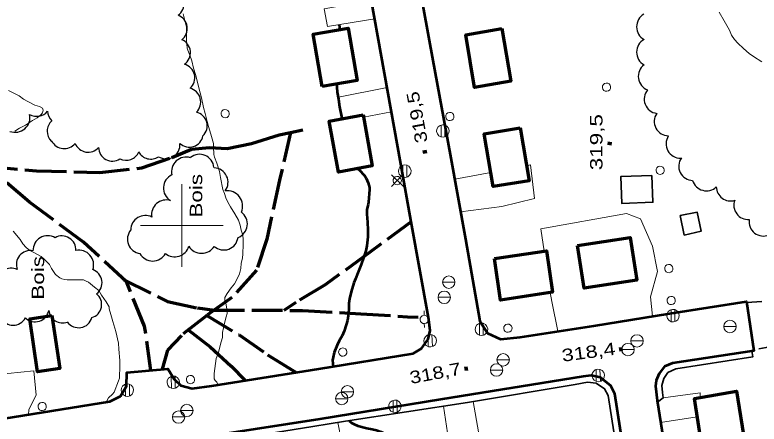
# Model space of a CAD drawing. Extents: x 240591 to 242335, y 5323482 to 5326937.
# Drawn here: x 241359.7 to 241539.4, y 5324752.1 to 5324850.8 of the extents above; entities that cross this region are included whole.
import ezdxf
from ezdxf.enums import TextEntityAlignment as Align

# ---------------------------------------------------------------- set-up
doc = ezdxf.new("R2010")
doc.units = 0
doc.header["$LTSCALE"] = 1.2
doc.linetypes.add('LONG_DASHED', pattern=[7.5, 6, -1.5])
doc.linetypes.add('MEDIUM_DASHED', pattern=[4.5, 3, -1.5])
for name, color, linetype, lineweight in [('1', 7, 'Continuous', 53), ('19', 7, 'Continuous', 13), ('2', 7, 'Continuous', 13), ('21', 7, 'Continuous', 53), ('22', 7, 'LONG_DASHED', 70), ('3', 7, 'Continuous', 140), ('31', 7, 'Continuous', 70), ('36', 7, 'Continuous', 13), ('44', 7, 'Continuous', 25), ('61', 7, 'Continuous', 13)]:
    doc.layers.add(name, color=color, linetype=linetype, lineweight=lineweight)

msp = doc.modelspace()

# ---------------------------------------------------------------- linework, layer by layer
at = {"layer": '1'}
for points in [[(241438, 5324848.5), (241438.1, 5324847.8), (241438.1, 5324847.3)], [(241437.4, 5324834.1), (241437.4, 5324833.4), (241437.5, 5324832.2), (241437.8, 5324830.5), (241438.1, 5324828.6), (241438.6, 5324825.9), (241438.6, 5324825.7)], [(241442.4, 5324813.7), (241442.8, 5324813.4), (241444.1, 5324812.1), (241444.5, 5324811.4), (241445, 5324810.3), (241445.3, 5324809.2), (241445.3, 5324808.7), (241445.1, 5324805.6), (241445, 5324805.1), (241444.7, 5324803.9), (241444.7, 5324802.7), (241444.8, 5324800.8), (241444.9, 5324798.9), (241444.9, 5324797.3), (241444.7, 5324795.1), (241444.4, 5324793.9), (241443.9, 5324792.2), (241443.3, 5324790.6), (241442.5, 5324788.6), (241441.9, 5324787.1), (241441.5, 5324786.2), (241440.9, 5324784), (241440.5, 5324782.3), (241440.3, 5324781.2), (241440.3, 5324779.8), (241440.2, 5324778.2), (241440, 5324777.1), (241439.7, 5324776), (241439.2, 5324774.5), (241438.7, 5324773.4), (241438, 5324772.2), (241437.5, 5324771.1), (241436.8, 5324769.4), (241436.5, 5324768.2), (241436.4, 5324767.5), (241436.5, 5324765.9)], [(241440.4, 5324752.9), (241441, 5324752.4), (241441.6, 5324752.1), (241442.5, 5324751.7), (241444.7, 5324751.1), (241446, 5324750.9), (241447, 5324750.6), (241448.1, 5324750.2), (241449.5, 5324749.5), (241450.1, 5324749), (241450.8, 5324748.1), (241451.1, 5324747.5), (241451.4, 5324746.8), (241451.7, 5324745.6), (241451.9, 5324744.5), (241452.1, 5324743.1), (241452.1, 5324741.9), (241452.1, 5324741.7)]]:
    msp.add_lwpolyline(points, dxfattribs=at)
at = {"layer": '19'}
for p, q in [((241450.6, 5324827.4), (241443.9, 5324826.1)), ((241474.6, 5324812.8), (241465.9, 5324811.2)), ((241464.4, 5324748.4), (241463.2, 5324756.4)), ((241524.5, 5324753.8), (241515.6, 5324752.5)), ((241437.7, 5324752.5), (241439.3, 5324744.3))]:
    msp.add_line(p, q, dxfattribs=at)
for points in [[(241446.6, 5324849.9), (241435.2, 5324848), (241434.4, 5324852.3), (241445.7, 5324854.3)], [(241438.7, 5324825.8), (241437.8, 5324831), (241449.6, 5324833.3)], [(241467.3, 5324803.3), (241477.3, 5324804.6), (241485.2, 5324806.5), (241484.2, 5324814.6), (241483.3, 5324814.4)], [(241513.7, 5324778.1), (241513.2, 5324782.8), (241514.9, 5324788.9), (241513.7, 5324795), (241510.8, 5324801.6), (241507.4, 5324802.9), (241486.7, 5324799.2), (241487.5, 5324793.8)], [(241489, 5324783.8), (241489.4, 5324781.7), (241490.8, 5324774.5)], [(241315.4, 5324770.4), (241318.8, 5324767.5), (241323.7, 5324765.4), (241330.4, 5324766.3), (241341.3, 5324767.9), (241342, 5324763.9), (241350.4, 5324760.2), (241354.3, 5324760.2), (241354.7, 5324764), (241364.2, 5324764.9), (241364.8, 5324759.1), (241363, 5324755.6), (241362.9, 5324754.3)], [(241516.3, 5324758.4), (241525.2, 5324759.6), (241525.2, 5324758.6)], [(241470.4, 5324757.5), (241472.7, 5324744.3), (241467.9, 5324744)]]:
    msp.add_lwpolyline(points, dxfattribs=at)
at = {"layer": '2'}
for points in [[(241400.3, 5324851.1), (241400.7, 5324849.5), (241401.1, 5324847.9), (241401.1, 5324846.5), (241401.1, 5324844.7), (241401.3, 5324842.8), (241401.4, 5324842.3), (241401.9, 5324841.1), (241402.4, 5324839.7), (241402.8, 5324838), (241403.3, 5324836.4), (241403.7, 5324834.9), (241404.1, 5324833.2), (241404.7, 5324830.8), (241405.2, 5324828.5), (241405.6, 5324827), (241406.1, 5324825.1), (241406.4, 5324823.9), (241407, 5324822), (241407.6, 5324819.8), (241407.6, 5324819), (241407.7, 5324817.1), (241407.9, 5324816.5), (241408.4, 5324815), (241409.1, 5324813), (241409.3, 5324811.6), (241409.9, 5324808.7), (241410.3, 5324807.7), (241410.6, 5324806.7), (241411.1, 5324805.6), (241411.7, 5324804.5), (241412.8, 5324802.8), (241413.7, 5324801.3), (241414.1, 5324800.1), (241414.3, 5324798.9), (241414.7, 5324797.7), (241414.8, 5324796.6), (241414.8, 5324795.4), (241414.7, 5324793.2), (241414.6, 5324792.1), (241414.3, 5324790.9), (241414.2, 5324789.6), (241413.9, 5324788.3), (241413.3, 5324787), (241412.7, 5324785.9), (241411.9, 5324785), (241410.9, 5324783.6), (241410.4, 5324782.6), (241410.4, 5324781.8), (241410.6, 5324781.3), (241410.9, 5324779.4), (241410.9, 5324778.8), (241410.7, 5324778), (241410.3, 5324776.4), (241409.8, 5324774.2), (241409.8, 5324773), (241409.5, 5324771.9), (241409.1, 5324770.4), (241408.8, 5324769.4), (241408.3, 5324767.9), (241408.1, 5324766.7)], [(241358.1, 5324832.6), (241360.7, 5324831.3), (241361.7, 5324830.5), (241362.8, 5324829.9), (241364.5, 5324829), (241365.6, 5324828.7), (241366.3, 5324828.3), (241366.5, 5324827.8), (241366.3, 5324827.2), (241365.9, 5324826.7), (241365, 5324826)], [(241365, 5324826), (241363.9, 5324825.3), (241362.2, 5324824.2), (241360.8, 5324823.5), (241359.6, 5324822.8)], [(241359.2, 5324798.6), (241360.9, 5324796.6), (241361.6, 5324795.6), (241362.4, 5324794.7), (241363.3, 5324794), (241364.4, 5324793.4), (241366, 5324792.5), (241366.8, 5324791.8), (241368, 5324790.6), (241368.5, 5324789.6), (241369.5, 5324788.2), (241370.5, 5324787.4), (241371, 5324787.1), (241371.7, 5324787), (241372.3, 5324786.9), (241373.4, 5324786.9), (241376.2, 5324786.9), (241376.9, 5324786.6), (241377.4, 5324786.3), (241378.9, 5324785.1), (241379.9, 5324784.3), (241380.6, 5324783.2), (241381.7, 5324781.6), (241382.4, 5324780.4), (241382.4, 5324779.9), (241382.8, 5324778.5), (241383.3, 5324776.8), (241384, 5324774.4), (241384.7, 5324771.6), (241384.8, 5324770.2), (241385, 5324767.4), (241385, 5324766.2), (241384.9, 5324763.2), (241384.7, 5324762.5), (241383.6, 5324759.8), (241383.2, 5324759.3), (241382.3, 5324758.4), (241381.7, 5324757.4)], [(241408.1, 5324766.7), (241407.8, 5324764.3), (241407.8, 5324763), (241408, 5324762.6), (241408.4, 5324762.2), (241408.7, 5324761.6)]]:
    msp.add_lwpolyline(points, dxfattribs=at)
at = {"layer": '2', "linetype": 'LONG_DASHED'}
msp.add_lwpolyline([(241529.8, 5324851.5), (241531, 5324849.4), (241532.3, 5324847.1), (241532.8, 5324845.9), (241533.5, 5324844.9), (241534.3, 5324844), (241535.7, 5324842.7), (241537, 5324841.5), (241538.1, 5324840.8), (241540.1, 5324839.5)], dxfattribs=at)
at = {"layer": '21'}
for points in [[(241455.1, 5324870.2), (241460.6, 5324839.8), (241464.8, 5324817.1), (241468.5, 5324796.7), (241472, 5324776.9), (241473.8, 5324774), (241477, 5324772.6), (241481.7, 5324773.1), (241499.5, 5324775.8), (241517.9, 5324778.8), (241536.4, 5324781.7), (241538.2, 5324769.8), (241518.5, 5324766.8), (241516.6, 5324766), (241515.3, 5324764.3), (241514.6, 5324762.6), (241514.4, 5324761.2), (241514.8, 5324757.8), (241518.8, 5324732.5)], [(241357.1, 5324753.4), (241382.6, 5324757.5), (241385.2, 5324758.8), (241386.6, 5324761.2), (241386.7, 5324764.5), (241396.6, 5324765.4), (241398.1, 5324762.9), (241399.7, 5324761.4), (241402.5, 5324760.7), (241407.2, 5324761.3), (241433.1, 5324765.4), (241455.9, 5324769.1), (241457.9, 5324770.3), (241459.5, 5324772.6), (241460, 5324774.7), (241459.6, 5324777.8), (241455.4, 5324800.9), (241452.9, 5324814.9), (241445, 5324858.7)], [(241510.5, 5324721.6), (241504.6, 5324759.4), (241503.6, 5324761.3), (241501.1, 5324763.3), (241498.9, 5324763.8), (241496.9, 5324763.6), (241462.5, 5324758), (241433.3, 5324753.3), (241395.3, 5324747.4)]]:
    msp.add_lwpolyline(points, dxfattribs=at)
at = {"layer": '21', "linetype": 'MEDIUM_DASHED', "lineweight": 35}
for points in [[(241536.5, 5324781.4), (241544.8, 5324782.1), (241564.6, 5324785.1), (241583.2, 5324787.8), (241600.7, 5324790.6), (241622.2, 5324794.1), (241642.3, 5324797.1)], [(241649.4, 5324790.5), (241629, 5324787.2), (241611.9, 5324785.1), (241595.2, 5324782.2), (241579.6, 5324779.1), (241560.2, 5324775.8), (241548.8, 5324773.2), (241542.9, 5324770.9), (241538.2, 5324770)]]:
    msp.add_lwpolyline(points, dxfattribs=at)
at = {"layer": '22'}
for points in [[(241392.5, 5324765), (241391, 5324775.7), (241386.6, 5324786.4), (241376.2, 5324796), (241363.2, 5324805.6), (241353.1, 5324814.3), (241351, 5324816), (241339.6, 5324824.2), (241330.5, 5324830.3), (241322.1, 5324833.8), (241315.6, 5324836.7)], [(241353.1, 5324814.3), (241364.9, 5324813.2), (241380.2, 5324812.8), (241390.3, 5324813.9), (241397.6, 5324816.4), (241402.3, 5324818.4), (241406.7, 5324818.8), (241410.9, 5324818.6), (241416.8, 5324819.8), (241423.5, 5324821.9), (241426.2, 5324822.4), (241429.2, 5324823.1)], [(241426.2, 5324822.4), (241423.6, 5324810.9), (241420.5, 5324796.7), (241418, 5324789.2), (241412.1, 5324782.6), (241406.1, 5324778.4), (241406, 5324778.3), (241399.9, 5324773.5), (241396.5, 5324769.9), (241395.2, 5324765.3)], [(241455.4, 5324800.9), (241445.3, 5324793.5), (241434.6, 5324785.7), (241427.5, 5324781.4), (241424.6, 5324779.5)], [(241386, 5324786.9), (241396.5, 5324781.7), (241403.8, 5324780.1), (241407.9, 5324779.6), (241417.1, 5324779.6), (241429.1, 5324779.5), (241443.2, 5324778.7), (241454.5, 5324778), (241457.1, 5324777.9)], [(241406, 5324778.3), (241413.8, 5324773.6), (241420.7, 5324768.8), (241424.9, 5324766.2), (241427.6, 5324764.5)], [(241401.5, 5324774.8), (241406.8, 5324770.7), (241411.9, 5324766.1), (241415.3, 5324762.6)]]:
    msp.add_lwpolyline(points, dxfattribs=at)
at = {"layer": '22', "linetype": 'Continuous', "lineweight": 35}
for points in [[(241537.7, 5324769.8), (241537.9, 5324768.3), (241519.3, 5324765.4), (241517.4, 5324764.5), (241516.4, 5324763.1), (241515.9, 5324761.4), (241516.1, 5324759.7), (241516.3, 5324758.4), (241514.9, 5324757.4)], [(241491, 5324617.6), (241492.1, 5324618.9), (241494.9, 5324619.2), (241497.4, 5324620.3), (241499.1, 5324621.7), (241500.2, 5324623.9), (241501, 5324626.7), (241505.1, 5324646.9), (241509, 5324667.5), (241510.1, 5324713.3), (241508.7, 5324722.4), (241503, 5324759), (241502.1, 5324760.6), (241500.1, 5324762), (241498, 5324762.2), (241495, 5324761.6), (241469, 5324757.3), (241439.5, 5324752.8), (241431.6, 5324751.5), (241409.1, 5324747.9), (241387.5, 5324744.6), (241365.5, 5324741), (241341.3, 5324737.4)]]:
    msp.add_lwpolyline(points, dxfattribs=at)
at = {"layer": '3'}
for p, q in [((241503.3, 5324819.4), (241503.4, 5324820.2)), ((241458.8, 5324817.4), (241458.6, 5324818.2)), ((241505.6, 5324770.1), (241506.4, 5324770.2)), ((241468.3, 5324765.4), (241469.1, 5324765.5))]:
    msp.add_line(p, q, dxfattribs=at)
at = {"layer": '31'}
for points in [[(241433.9, 5324833.5), (241431.7, 5324846.2), (241440.2, 5324847.6), (241442.3, 5324835)], [(241477.3, 5324847.5), (241479.5, 5324834.8), (241470.7, 5324833.3), (241468.6, 5324846)], [(241443.8, 5324826.7), (241446, 5324814.4), (241437.8, 5324812.9), (241435.6, 5324825.2)], [(241481.7, 5324823.6), (241483.9, 5324810.8), (241475.2, 5324809.4), (241473, 5324822.1)], [(241495.6, 5324795.2), (241508.3, 5324797.1), (241509.9, 5324786.8), (241497.2, 5324784.9)], [(241475.5, 5324792), (241488.1, 5324793.9), (241489.5, 5324783.9), (241477, 5324782)], [(241368.6, 5324778.3), (241370.5, 5324765.5), (241365.1, 5324764.7), (241363.3, 5324777.5)], [(241525.8, 5324745.8), (241523.8, 5324758.3), (241534, 5324760), (241536, 5324747.5)]]:
    msp.add_lwpolyline(points, close=True, dxfattribs=at)
at = {"layer": '31', "lineweight": 35}
for points in [[(241513.5, 5324812.1), (241513.8, 5324805.6), (241506.3, 5324805.3), (241506, 5324811.8)], [(241521.3, 5324797.7), (241520.4, 5324802.4), (241524.5, 5324803.2), (241525.4, 5324798.6)]]:
    msp.add_lwpolyline(points, close=True, dxfattribs=at)
at = {"layer": '36'}
for p, q in [((241462.6, 5324824.2), (241462.6, 5324821.3)), ((241463.5, 5324821.4), (241463.5, 5324824.3)), ((241453.4, 5324814.5), (241453.4, 5324811.7)), ((241454.3, 5324811.7), (241454.3, 5324814.6)), ((241453.4, 5324812.3), (241450.6, 5324809.4)), ((241453.5, 5324809.4), (241450.6, 5324812.2)), ((241463, 5324786.3), (241466, 5324786.3)), ((241461.9, 5324782.7), (241464.9, 5324782.7)), ((241458.5, 5324779.4), (241458.5, 5324778.4)), ((241518.2, 5324779.7), (241518.2, 5324776.8)), ((241519.1, 5324776.8), (241519.1, 5324779.7)), ((241458.6, 5324775.4), (241458.5, 5324776.4)), ((241471.9, 5324776.4), (241471.9, 5324773.5)), ((241472.8, 5324773.5), (241472.8, 5324776.4)), ((241530.9, 5324775.6), (241533.9, 5324775.6)), ((241459.5, 5324773.6), (241459.5, 5324770.7)), ((241460.5, 5324770.8), (241460.4, 5324773.7)), ((241508.4, 5324772.2), (241511.4, 5324772.2)), ((241506.3, 5324770.1), (241509.3, 5324770.1)), ((241476.1, 5324767.6), (241479.1, 5324767.6)), ((241397.4, 5324763.6), (241397.5, 5324760.7)), ((241398.4, 5324760.7), (241398.4, 5324763.6)), ((241474.5, 5324765.1), (241477.5, 5324765.1)), ((241500.1, 5324765.3), (241500.1, 5324762.4)), ((241501.1, 5324762.4), (241501, 5324765.3)), ((241386.3, 5324761.7), (241386.4, 5324758.8)), ((241387.3, 5324758.9), (241387.3, 5324761.7)), ((241437.1, 5324758.2), (241440.1, 5324758.2)), ((241438.5, 5324759.9), (241441.5, 5324759.9)), ((241451, 5324757.8), (241451, 5324754.9)), ((241452, 5324754.9), (241451.9, 5324757.8)), ((241399.7, 5324755.4), (241402.7, 5324755.4)), ((241397.7, 5324753.8), (241400.7, 5324753.8))]:
    msp.add_line(p, q, dxfattribs=at)
for centre in [(241464.469, 5324786.332), (241463.379, 5324782.662), (241532.399, 5324775.622), (241509.939, 5324772.152), (241507.759, 5324770.062), (241477.609, 5324767.602), (241476.009, 5324765.132), (241439.979, 5324759.892), (241438.609, 5324758.242), (241401.189, 5324755.382), (241399.199, 5324753.782)]:
    msp.add_circle(centre, 1.5, dxfattribs=at)
for centre, major_axis in [((241502.58, 5324833.383), (-0.463, 0.886)), ((241410.45, 5324826.983), (-0.463, 0.886)), ((241464.73, 5324826.303), (-0.463, 0.886)), ((241463.055, 5324822.807), (-0.703, 1.345)), ((241453.835, 5324813.117), (-0.703, 1.345)), ((241515.54, 5324813.313), (-0.463, 0.886)), ((241452.012, 5324810.835), (-0.463, 0.886)), ((241517.63, 5324789.603), (-0.463, 0.886)), ((241518.2, 5324781.903), (-0.463, 0.886)), ((241518.635, 5324778.247), (-0.703, 1.345)), ((241458.532, 5324777.339), (-0.463, 0.886)), ((241472.355, 5324774.967), (-0.703, 1.345)), ((241478.75, 5324775.223), (-0.463, 0.886)), ((241459.985, 5324772.207), (-0.703, 1.345)), ((241438.85, 5324769.463), (-0.463, 0.886)), ((241500.575, 5324763.827), (-0.703, 1.345)), ((241397.915, 5324762.177), (-0.703, 1.345)), ((241402.07, 5324762.823), (-0.463, 0.886)), ((241386.815, 5324760.287), (-0.703, 1.345)), ((241366.25, 5324756.333), (-0.463, 0.886)), ((241451.475, 5324756.377), (-0.703, 1.345))]:
    msp.add_ellipse(centre, major_axis=major_axis, ratio=0.999959, dxfattribs=at)
at = {"layer": '44'}
for centre, radius, start, end in [((241513.332, 5324841.825), 3.493, 118.98688, 241.01312), ((241513.756, 5324835.983), 3.5, 127.20756, 248.78739)]:
    msp.add_arc(centre, radius, start, end, dxfattribs=at)
for centre, major_axis, ratio, start_param, end_param in [((241397.113, 5324853.506), (-3.133, 1.363), 0.999983, 2.5981934, 4.7206475), ((241397.888, 5324847.53), (3.406, 0.178), 0.999589, 5.3168481, 7.4416339), ((241513.322, 5324847.941), (1.782, -3.003), 0.999995, 3.1151975, 5.2449552), ((241398.637, 5324841.679), (3.403, 0.371), 0.99944, 5.2218462, 7.3456012), ((241399.692, 5324835.614), (3.352, 0.626), 0.99827, 5.2675183, 7.3938759), ((241401.146, 5324829.801), (3.363, 0.542), 0.999589, 5.3153275, 7.4438625), ((241515.165, 5324830.496), (-3.366, -0.88), 0.999692, 5.3335453, 7.4613334), ((241359.702, 5324826.076), (1.162, 3.398), 0.999995, 3.1151229, 5.2447683), ((241364.926, 5324829.787), (1.435, -3.128), 0.999388, 5.3336445, 6.7211299), ((241370.977, 5324827.717), (0.368, -3.413), 0.999863, 4.6489831, 5.4014351), ((241402.739, 5324824.044), (-2.698, 2.044), 0.999034, 2.9848659, 5.1333781), ((241517.571, 5324825.118), (1.624, -3.066), 0.999039, 3.6350428, 5.7897351), ((241370.901, 5324822.725), (0.342, -3.427), 0.999862, 3.7842948, 5.3993617), ((241401.786, 5324822.295), (3.01, -1.525), 0.999933, 4.4464591, 6.5501599), ((241520.424, 5324819.722), (1.703, -3.02), 0.999038, 3.6348513, 5.7899267), ((241371.568, 5324821.978), (3.438, -0.124), 0.999938, 3.6693995, 5.6202682), ((241377.323, 5324821.072), (3.36, -0.409), 0.999858, 3.6590545, 5.6778108), ((241396.16, 5324819.456), (1.303, -3.122), 0.999246, 5.3226392, 7.5583401), ((241383.219, 5324818.911), (2.933, -1.659), 0.999609, 3.681564, 5.7945535), ((241386.501, 5324819.113), (1.363, -3.098), 0.997643, 5.4172105, 7.0225279), ((241392.485, 5324819.397), (-0.858, -3.269), 0.99067, 5.4732084, 7.1325112), ((241401.012, 5324813.008), (-2.512, -2.45), 0.998543, 3.6327286, 5.7421309), ((241404.266, 5324813.669), (1.236, 3.288), 0.990289, 5.1691191, 7.3249564), ((241523.491, 5324814.326), (1.551, -3.107), 0.999038, 3.6358681, 5.7889098), ((241407.635, 5324810.423), (-1.831, 2.999), 0.996848, 3.5339653, 5.6867028), ((241399.039, 5324808.998), (1.614, -3.125), 0.995933, 3.0872342, 5.2606112), ((241526.704, 5324811.833), (0.466, -3.432), 0.999334, 4.8633772, 6.911355), ((241410.998, 5324804.716), (2.922, 2.223), 0.999995, 5.2190242, 7.3479221), ((241532.549, 5324809.391), (2.74, -2.109), 0.999619, 3.8144278, 5.6685955), ((241396.182, 5324802.651), (-2.529, -2.444), 0.997885, 3.6362779, 5.6896764), ((241536.784, 5324804.888), (1.849, -2.91), 0.999985, 3.7885048, 5.7915298), ((241412.313, 5324800.387), (0.455, 3.484), 0.996699, 3.6352894, 5.7894886), ((241391.155, 5324798.89), (-0.202, -3.514), 0.998702, 2.7364758, 4.7584737), ((241540.477, 5324800.933), (-2.117, -2.771), 0.996059, 5.213755, 7.3369463), ((241390.324, 5324796.738), (-2.16, -2.77), 0.98654, 4.6902328, 6.8172237), ((241367.601, 5324793.947), (-1.827, 3.113), 0.989445, 5.2311101, 7.3409169), ((241371.016, 5324794.1), (1.782, 2.882), 0.999795, 5.2188952, 7.3445341), ((241410.105, 5324797.596), (1.077, -3.342), 0.991585, 5.2491571, 7.4040087), ((241375.166, 5324790.508), (2.625, 2.342), 0.99974, 5.2221122, 7.3451706), ((241398.278, 5324796.003), (1.171, -3.36), 0.997817, 5.2581856, 7.2302059), ((241404.749, 5324796.935), (-0.227, -3.629), 0.999995, 5.3390337, 7.345407), ((241363.382, 5324790.586), (-2.431, 2.344), 0.999237, 5.2893089, 7.4161595), ((241392.94, 5324794.948), (1.572, -3.142), 0.999274, 4.746488, 6.8890244), ((241358.802, 5324786.36), (-3.247, 0.813), 0.997972, 4.5163874, 6.5918823), ((241377.264, 5324786.177), (3.4, 0.539), 0.987879, 5.2229028, 7.3343114), ((241377.262, 5324780.955), (3.173, -1.076), 0.991539, 5.333258, 7.4890971), ((241364.52, 5324780.183), (1.039, -3.243), 0.999797, 5.2194114, 7.3480984), ((241371.186, 5324779.831), (2.671, -2.016), 0.995964, 3.8832274, 5.7068883), ((241359.24, 5324779.275), (3.346, 0), 0.996851, 3.6332878, 5.7914902), ((241375.022, 5324778.668), (2.624, -2.072), 0.994267, 4.4315254, 6.6816478)]:
    msp.add_ellipse(centre, major_axis=major_axis, ratio=ratio, start_param=start_param, end_param=end_param, dxfattribs=at)
at = {"layer": '61'}
for points in [[(241400, 5324810), (241400, 5324800), (241400, 5324790)], [(241390, 5324800), (241400, 5324800), (241410, 5324800)]]:
    msp.add_lwpolyline(points, dxfattribs=at)

# ---------------------------------------------------------------- texts
at = {"layer": '3', "width": 1.25}
msp.add_text('319,5', height=3, rotation=100.348, dxfattribs=at).set_placement((241459.4, 5324820.2))
at = {"layer": '3', "width": 1.35}
msp.add_text('319,5', height=3, rotation=90, dxfattribs=at).set_placement((241501.6, 5324820.1), align=Align.CENTER)
at = {"layer": '3'}
for s, rotation, width, p in [('318,4', 7.569, 1.3, (241504.905, 5324768.841)), ('318,7', 10.554, 1.25, (241467.651, 5324764.057))]:
    msp.add_text(s, height=3, rotation=rotation, dxfattribs=dict(at, width=width)).set_placement(p, align=Align.RIGHT)
at = {"layer": '44', "width": 1.35}
for p in [(241404.9, 5324801.9), (241366.7, 5324782.1)]:
    msp.add_text('Bois', height=3, rotation=90, dxfattribs=at).set_placement(p)

doc.saveas('drawing.dxf')
